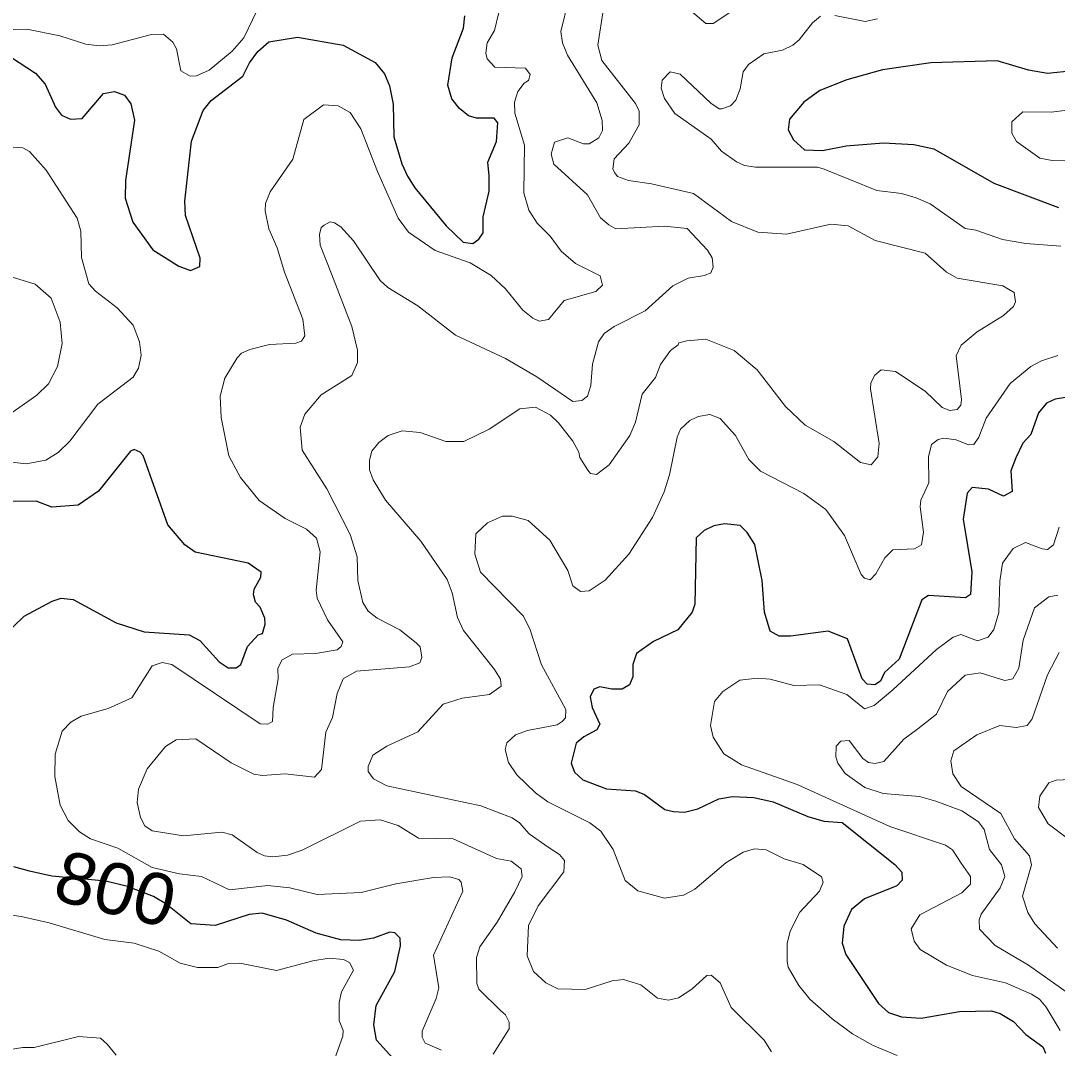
# Model space of a CAD drawing. Extents: x 294.2 to 320.3, y 7482.7 to 7510.7.
# Drawn here: x 317.102 to 318.717, y 7492.445 to 7494.046 of the extents above; entities that cross this region are included whole.
import ezdxf
from ezdxf.enums import TextEntityAlignment as Align

# ---------------------------------------------------------------- set-up
doc = ezdxf.new("R2010")
doc.units = 0
doc.header["$LTSCALE"] = 0.032
doc.layers.add('1', color=7, linetype='Continuous', lineweight=25)
doc.layers.add('2', color=7, linetype='Continuous', lineweight=13)
doc.layers.add('61', color=7, linetype='Continuous')

msp = doc.modelspace()

# ---------------------------------------------------------------- linework, layer by layer
at = {"layer": '1'}
for points in [[(317.0862, 7493.9895), (317.125, 7493.9642), (317.14, 7493.947), (317.1561, 7493.911), (317.1655, 7493.8986), (317.1799, 7493.8921), (317.1977, 7493.8932), (317.2309, 7493.9325), (317.2481, 7493.9357), (317.2636, 7493.9298), (317.2736, 7493.9164), (317.2792, 7493.8906), (317.2656, 7493.7967), (317.2651, 7493.7692), (317.2767, 7493.7321), (317.3078, 7493.6885), (317.3483, 7493.6633), (317.3666, 7493.6563), (317.381, 7493.6627), (317.3816, 7493.6756), (317.3588, 7493.7423), (317.3577, 7493.7648), (317.3684, 7493.858), (317.3863, 7493.9059), (317.3991, 7493.9212), (317.4484, 7493.9595), (317.4584, 7493.9799), (317.4717, 7493.9977), (317.4889, 7494.0128), (317.5333, 7494.0203), (317.6043, 7494.0074), (317.6542, 7493.9806), (317.6691, 7493.9628), (317.6769, 7493.9445), (317.6825, 7493.9155), (317.6836, 7493.865), (317.6958, 7493.823), (317.7047, 7493.8036), (317.7163, 7493.7854), (317.7651, 7493.7262), (317.7917, 7493.7009), (317.8067, 7493.6988), (317.8161, 7493.7052), (317.8228, 7493.7154), (317.8228, 7493.7402), (317.8322, 7493.78), (317.8322, 7493.8043), (317.83, 7493.8251), (317.8433, 7493.8574), (317.8455, 7493.8864), (317.84, 7493.8939), (317.8123, 7493.8939), (317.8001, 7493.8977), (317.7856, 7493.9089), (317.774, 7493.924), (317.7679, 7493.9455), (317.7746, 7493.988), (317.7923, 7494.0342), (317.794, 7494.0531)], [(318.7418, 7493.9676), (318.7021, 7493.9637), (318.6723, 7493.9685), (318.6235, 7493.9834), (318.5201, 7493.9802), (318.445, 7493.9692), (318.3892, 7493.9535), (318.3475, 7493.9369), (318.3223, 7493.9189), (318.3, 7493.8923), (318.2977, 7493.8758), (318.3063, 7493.86), (318.3236, 7493.8443), (318.3512, 7493.8435), (318.3885, 7493.8506), (318.4467, 7493.8553), (318.4938, 7493.853), (318.5249, 7493.8459), (318.6184, 7493.7924), (318.7192, 7493.7546)], [(318.7302, 7493.4585), (318.7141, 7493.4561), (318.7007, 7493.4499), (318.6881, 7493.4349), (318.6763, 7493.4011), (318.6638, 7493.3877), (318.6528, 7493.3649), (318.6449, 7493.3445), (318.6469, 7493.3122), (318.6335, 7493.3051), (318.6099, 7493.3161), (318.5848, 7493.3185), (318.5769, 7493.3098), (318.5706, 7493.269), (318.5842, 7493.1872), (318.5819, 7493.1518), (318.574, 7493.1463), (318.5166, 7493.1502), (318.5064, 7493.1432), (318.4708, 7493.0512), (318.448, 7493.03), (318.4417, 7493.0166), (318.433, 7493.0111), (318.4212, 7493.0119), (318.4134, 7493.0205), (318.3906, 7493.0826), (318.3603, 7493.0944), (318.3014, 7493.0866), (318.2841, 7493.0866), (318.2699, 7493.0944), (318.2613, 7493.1243), (318.2573, 7493.1738), (318.2459, 7493.2296), (318.2341, 7493.2485), (318.2231, 7493.2595), (318.1987, 7493.2619), (318.1822, 7493.2587), (318.1673, 7493.2516), (318.1547, 7493.2398), (318.1523, 7493.1368), (318.1484, 7493.1243), (318.126, 7493.0967), (318.0883, 7493.0787), (318.0616, 7493.0598), (318.056, 7493.0425), (318.056, 7493.0236), (318.0505, 7493.011), (318.0395, 7493.004), (318.023, 7493.004), (318.0045, 7493.0079), (317.9951, 7493.004), (317.9896, 7492.9922), (317.9927, 7492.9757), (318.0045, 7492.9497), (317.9998, 7492.9411), (317.9794, 7492.9301), (317.9676, 7492.9199), (317.9597, 7492.8892), (317.9652, 7492.875), (317.9782, 7492.8632), (318.0151, 7492.8491), (318.0599, 7492.8459)], [(317.0572, 7493.0696), (317.1077, 7493.1181), (317.151, 7493.1412), (317.1654, 7493.1461), (317.1839, 7493.1442), (317.251, 7493.1078), (317.2945, 7493.0934), (317.3645, 7493.089), (317.3812, 7493.0799), (317.4111, 7493.0471), (317.4255, 7493.0374), (317.4377, 7493.0374), (317.4449, 7493.0428), (317.4554, 7493.0707), (317.4721, 7493.089), (317.4787, 7493.0912), (317.4832, 7493.1057), (317.4827, 7493.1148), (317.4754, 7493.1319), (317.4682, 7493.14), (317.4648, 7493.1518), (317.466, 7493.1599), (317.4765, 7493.1787), (317.477, 7493.1868), (317.4565, 7493.2007), (317.3739, 7493.2179), (317.3578, 7493.2292), (317.3314, 7493.2604), (317.2931, 7493.3683), (317.288, 7493.3734), (317.279, 7493.3779), (317.2733, 7493.3753), (317.2235, 7493.3128), (317.1915, 7493.2911), (317.1505, 7493.2879), (317.1261, 7493.297), (317.0728, 7493.2965)], [(318.0599, 7492.8459), (318.0741, 7492.8404), (318.1059, 7492.8168), (318.1193, 7492.8136), (318.1366, 7492.8128), (318.157, 7492.8176), (318.19, 7492.8333)], [(318.19, 7492.8333), (318.2113, 7492.8372), (318.2447, 7492.8356), (318.2746, 7492.8286), (318.3288, 7492.8057), (318.3536, 7492.7986), (318.3819, 7492.7963), (318.464, 7492.731), (318.475, 7492.7193), (318.4758, 7492.7067), (318.4671, 7492.698), (318.4168, 7492.6776), (318.3964, 7492.6611), (318.3846, 7492.6351), (318.3822, 7492.6084), (318.3876, 7492.591), (318.4385, 7492.5147), (318.4542, 7492.5006), (318.4746, 7492.4935), (318.5053, 7492.4919), (318.5647, 7492.5022), (318.615, 7492.503), (318.6283, 7492.499), (318.6488, 7492.4865), (318.6681, 7492.4661), (318.6948, 7492.4472), (318.6987, 7492.437)], [(317.2686, 7492.6966), (317.2347, 7492.7052), (317.1506, 7492.713), (317.1156, 7492.7205), (317.0912, 7492.7275)], [(317.4782, 7492.6552), (317.4582, 7492.653), (317.405, 7492.6358), (317.3673, 7492.6385), (317.3285, 7492.6697), (317.3091, 7492.681), (317.2686, 7492.6966)], [(317.6823, 7492.4287), (317.6567, 7492.4572), (317.6523, 7492.4814), (317.6561, 7492.5116), (317.685, 7492.5642), (317.6939, 7492.6045), (317.6933, 7492.6164), (317.685, 7492.6244), (317.6772, 7492.6255), (317.6517, 7492.6164), (317.6301, 7492.6126), (317.6007, 7492.6137), (317.5624, 7492.6239), (317.5164, 7492.6444), (317.4782, 7492.6552)]]:
    msp.add_lwpolyline(points, dxfattribs=at)
at = {"layer": '2'}
for points in [[(318.1116, 7494.0911), (318.1697, 7494.0413), (318.1812, 7494.0413), (318.21, 7494.0604)], [(317.9558, 7494.0777), (317.9437, 7494.0291), (317.9463, 7494.0113), (317.9539, 7493.9921), (317.9999, 7493.918), (318.0082, 7493.89), (318.0089, 7493.8746), (318.0031, 7493.8631), (317.9878, 7493.8541), (317.9789, 7493.8541), (317.9546, 7493.8631), (317.9341, 7493.8567), (317.9284, 7493.8376), (317.9328, 7493.8222), (317.9852, 7493.7743), (318.0056, 7493.7386), (318.0184, 7493.7278), (318.0293, 7493.7213), (318.1053, 7493.7258), (318.1404, 7493.722), (318.1723, 7493.6882), (318.1793, 7493.6761), (318.1812, 7493.662), (318.1774, 7493.653), (318.1678, 7493.6486), (318.1423, 7493.6447), (318.118, 7493.6326), (318.0753, 7493.5937), (318.0267, 7493.5694), (318.0114, 7493.5586), (318.0025, 7493.5452), (317.9929, 7493.5107), (317.9903, 7493.4775), (317.9852, 7493.4608), (317.9763, 7493.4539), (317.9622, 7493.4526), (317.9061, 7493.4909), (317.8575, 7493.5196), (317.7796, 7493.556), (317.7209, 7493.6013), (317.6743, 7493.6301), (317.6621, 7493.6409), (317.6207, 7493.7029), (317.6009, 7493.7246), (317.5913, 7493.731), (317.5843, 7493.7322), (317.5747, 7493.7271), (317.5702, 7493.7233), (317.5676, 7493.7125), (317.5689, 7493.6959), (317.5862, 7493.6512), (317.6181, 7493.5694), (317.627, 7493.5324), (317.627, 7493.5132), (317.6181, 7493.4928), (317.5702, 7493.4628), (317.5447, 7493.4328), (317.5377, 7493.4124), (317.5408, 7493.3766), (317.5791, 7493.3166), (317.6156, 7493.2451), (317.6264, 7493.2106), (317.6276, 7493.1736), (317.6353, 7493.1391), (317.6436, 7493.1257), (317.6577, 7493.1148), (317.6928, 7493.0969), (317.7183, 7493.0765), (317.7247, 7493.0701), (317.7273, 7493.0535), (317.7241, 7493.0452), (317.7081, 7493.0389), (317.6251, 7493.0325), (317.6047, 7493.0203), (317.5951, 7492.9974), (317.5881, 7492.9603), (317.5778, 7492.9373), (317.5709, 7492.8792), (317.56, 7492.8671), (317.514, 7492.8722)], [(318.427, 7493.4813), (318.4328, 7493.4934), (318.443, 7493.5017), (318.4654, 7493.4992), (318.5113, 7493.4685), (318.5381, 7493.443), (318.5496, 7493.4385), (318.5611, 7493.4398), (318.5669, 7493.4468), (318.5682, 7493.4558), (318.5598, 7493.5235), (318.5675, 7493.54), (318.5924, 7493.5611), (318.6333, 7493.5867), (318.6492, 7493.6007), (318.6524, 7493.6077), (318.6499, 7493.6224), (318.6326, 7493.6326), (318.5611, 7493.6447), (318.5445, 7493.6537), (318.5113, 7493.6837), (318.4335, 7493.7035), (318.3913, 7493.7259), (318.3645, 7493.729), (318.2955, 7493.7131), (318.2508, 7493.7162), (318.2099, 7493.7329), (318.1506, 7493.7763), (318.0848, 7493.7916), (318.0491, 7493.7967), (318.0318, 7493.8031), (318.028, 7493.8088), (318.0248, 7493.8146), (318.0267, 7493.8306), (318.0497, 7493.8548), (318.0656, 7493.8836), (318.0656, 7493.9046), (318.0599, 7493.9168), (318.0076, 7493.9838), (318.0012, 7494.0074), (318.0101, 7494.0649)], [(317.4317, 7493.9985), (317.4496, 7494.0189), (317.47, 7494.061)], [(317.574, 7493.9148), (317.597, 7493.9129), (317.6155, 7493.9027), (317.6321, 7493.8772), (317.6583, 7493.8108), (317.6902, 7493.738), (317.7062, 7493.7162), (317.7477, 7493.6875), (317.8026, 7493.6684), (317.8352, 7493.6486), (317.8575, 7493.6282), (317.8843, 7493.595), (317.9003, 7493.5822), (317.9099, 7493.5777), (317.9246, 7493.5803), (317.9488, 7493.6096), (317.998, 7493.6237), (318.0089, 7493.6339), (318.005, 7493.648), (317.9667, 7493.6677), (317.9443, 7493.6869), (317.9271, 7493.7099), (317.9067, 7493.7303), (317.8939, 7493.7508), (317.8863, 7493.7775), (317.8871, 7493.8519), (317.8722, 7493.9017), (317.8716, 7493.919), (317.8768, 7493.9357), (317.8866, 7493.9485), (317.8935, 7493.9524), (317.8958, 7493.9621), (317.8888, 7493.9716), (317.8409, 7493.9736), (317.8288, 7493.9863), (317.8269, 7493.9953), (317.8288, 7494.0113), (317.8403, 7494.0304), (317.8473, 7494.0585)], [(318.7226, 7493.6945), (318.6684, 7493.6984), (318.632, 7493.7047), (318.5905, 7493.7195), (318.5739, 7493.722), (318.519, 7493.7603), (318.4973, 7493.7699), (318.4743, 7493.7763), (318.436, 7493.7814), (318.3539, 7493.8146), (318.3436, 7493.8174), (318.247, 7493.8178), (318.2298, 7493.8203), (318.2176, 7493.8261), (318.194, 7493.8427), (318.1781, 7493.8612), (318.1212, 7493.9014), (318.1052, 7493.9244), (318.1001, 7493.9404), (318.1014, 7493.9531), (318.1142, 7493.9659), (318.1295, 7493.9627), (318.1774, 7493.9174), (318.1902, 7493.9085), (318.1947, 7493.9085), (318.208, 7493.9129), (318.2163, 7493.9218), (318.2234, 7493.9398), (318.2278, 7493.9659), (318.2361, 7493.9774), (318.2598, 7493.994), (318.2892, 7493.9997), (318.3051, 7494.0074), (318.3153, 7494.0157), (318.3358, 7494.0425), (318.3485, 7494.0527)], [(318.3709, 7494.054), (318.4181, 7494.0444), (318.4373, 7494.0489)], [(317.0709, 7494.0316), (317.1118, 7494.0323), (317.1629, 7494.0221), (317.2037, 7494.0093), (317.2242, 7494.0068), (317.2446, 7494.0081), (317.3059, 7494.024), (317.3244, 7494.0247), (317.3391, 7494.0125)], [(317.3391, 7494.0125), (317.3448, 7494.0017), (317.3518, 7493.9678), (317.3659, 7493.9595), (317.3761, 7493.9601), (317.3959, 7493.9685), (317.4317, 7493.9985)], [(317.4885, 7493.7214), (317.4828, 7493.7495), (317.4834, 7493.761), (317.491, 7493.7789), (317.5262, 7493.8299), (317.5434, 7493.8919), (317.574, 7493.9148)], [(318.7386, 7493.8286), (318.7093, 7493.828), (318.6901, 7493.8318), (318.6537, 7493.8575), (318.6462, 7493.8703), (318.6462, 7493.882), (318.6462, 7493.8881), (318.6634, 7493.9037), (318.708, 7493.9034), (318.745, 7493.9078)], [(317.0601, 7493.851), (317.1054, 7493.8478), (317.1156, 7493.842), (317.1418, 7493.8127), (317.1903, 7493.738), (317.196, 7493.7176), (317.1967, 7493.6767), (317.2082, 7493.6358), (317.2184, 7493.6243), (317.2522, 7493.5982), (317.2772, 7493.5713), (317.2874, 7493.5452), (317.2899, 7493.5247), (317.2854, 7493.5043), (317.2771, 7493.4903), (317.2222, 7493.4481), (317.1788, 7493.3906), (317.1603, 7493.3728), (317.1412, 7493.3612), (317.1105, 7493.3555), (317.0697, 7493.36)], [(317.7578, 7492.4417), (317.7324, 7492.4527), (317.7279, 7492.4623), (317.7279, 7492.4713), (317.7496, 7492.5223), (317.7535, 7492.5389), (317.7451, 7492.59), (317.7911, 7492.6896), (317.7886, 7492.7036), (317.7848, 7492.7075), (317.7707, 7492.712), (317.7452, 7492.7107), (317.6864, 7492.7011), (317.6328, 7492.6877), (317.5638, 7492.6845), (317.5217, 7492.6947), (317.4872, 7492.6985), (317.4272, 7492.6915), (317.3838, 7492.7126), (317.3493, 7492.7164), (317.3072, 7492.7266), (317.2535, 7492.7566), (317.2107, 7492.7713), (317.1935, 7492.7822), (317.1763, 7492.7994), (317.1635, 7492.8237), (317.1552, 7492.8684), (317.1559, 7492.9029), (317.1667, 7492.9386), (317.1801, 7492.9526), (317.1961, 7492.9622), (317.2382, 7492.9743), (317.2752, 7492.9909), (317.3071, 7493.0408), (317.3225, 7493.0458), (317.3378, 7493.0427), (317.4751, 7492.9501), (317.4872, 7492.9495), (317.4942, 7492.9539), (317.4955, 7492.9757), (317.5032, 7493.0203), (317.5025, 7493.0369), (317.5096, 7493.0497), (317.5255, 7493.0586), (317.5613, 7493.0599), (317.5951, 7493.0657), (317.6015, 7493.0707), (317.6041, 7493.0778), (317.5804, 7493.1123), (317.5638, 7493.1461), (317.5625, 7493.1583), (317.5689, 7493.2183), (317.5632, 7493.2393), (317.5472, 7493.2534), (317.514, 7493.27), (317.4738, 7493.298), (317.4444, 7493.3338), (317.4266, 7493.3677), (317.4144, 7493.4277), (317.4131, 7493.4609), (317.4202, 7493.489), (317.4393, 7493.5203), (317.4463, 7493.5279), (317.4591, 7493.5336), (317.4898, 7493.5413), (317.5306, 7493.5433), (317.5396, 7493.5464), (317.5446, 7493.5547), (317.5415, 7493.5809), (317.5134, 7493.6537), (317.5019, 7493.692), (317.4885, 7493.7214)], [(317.0799, 7493.4289), (317.1271, 7493.4621), (317.1456, 7493.48), (317.1597, 7493.5069), (317.1667, 7493.5426), (317.1635, 7493.5758), (317.1495, 7493.6135), (317.1246, 7493.6352), (317.0875, 7493.6467)], [(318.2719, 7492.4393), (318.2604, 7492.4572), (318.2093, 7492.5083), (318.1921, 7492.5466), (318.1781, 7492.5587), (318.171, 7492.558), (318.148, 7492.537), (318.127, 7492.5236), (318.1117, 7492.5197), (318.0944, 7492.523), (318.0682, 7492.5434), (318.0414, 7492.5517), (318.0235, 7492.5498), (317.9814, 7492.5363), (317.9393, 7492.5376), (317.9201, 7492.5466), (317.9009, 7492.5645), (317.8914, 7492.5887), (317.8933, 7492.636), (317.9086, 7492.6666), (317.9482, 7492.7196), (317.9494, 7492.7375), (317.9418, 7492.7464), (317.9239, 7492.7579), (317.8945, 7492.779), (317.8793, 7492.7962), (317.8678, 7492.8039), (317.8192, 7492.8224), (317.6724, 7492.8537), (317.6519, 7492.8646), (317.6436, 7492.876), (317.6436, 7492.8837), (317.6506, 7492.9016), (317.6724, 7492.9156), (317.7209, 7492.938), (317.7605, 7492.9807), (317.7899, 7492.9903), (317.8326, 7492.996), (317.8505, 7493.0088), (317.8499, 7493.0197), (317.8403, 7493.035), (317.7918, 7493.0957), (317.7828, 7493.1161), (317.7745, 7493.1544), (317.7668, 7493.1749), (317.7254, 7493.2349), (317.6705, 7493.2987), (317.6513, 7493.3306), (317.6455, 7493.3459), (317.6455, 7493.3613), (317.6494, 7493.3753), (317.6602, 7493.3887), (317.6749, 7493.3996), (317.6966, 7493.4066), (317.7247, 7493.4041), (317.7643, 7493.39), (317.7924, 7493.39), (317.832, 7493.4092), (317.8799, 7493.4411), (317.9041, 7493.4436), (317.9277, 7493.4309), (317.9399, 7493.4194), (317.9622, 7493.3907), (317.9718, 7493.3734), (317.9731, 7493.3651), (317.9859, 7493.3453), (317.9897, 7493.3402), (317.9993, 7493.3389), (318.0191, 7493.3536), (318.051, 7493.3996), (318.0599, 7493.42), (318.0702, 7493.464), (318.0912, 7493.4896), (318.0989, 7493.51), (318.1148, 7493.5318), (318.1263, 7493.5407), (318.1276, 7493.5439), (318.1398, 7493.5471), (318.1697, 7493.5496), (318.2138, 7493.5318), (318.2495, 7493.5017), (318.2936, 7493.4449), (318.3242, 7493.4156), (318.3689, 7493.39)], [(318.3159, 7492.657), (318.3466, 7492.6896), (318.3523, 7492.7037), (318.3498, 7492.7119), (318.3211, 7492.7311), (318.2917, 7492.74), (318.2636, 7492.7541), (318.2457, 7492.7554), (318.2278, 7492.7503), (318.201, 7492.7337), (318.1525, 7492.6928), (318.1346, 7492.6832), (318.1053, 7492.6788), (318.0638, 7492.6902), (318.0439, 7492.7062), (318.0255, 7492.7547), (318.0063, 7492.7828), (317.9891, 7492.7962), (317.9233, 7492.8288), (317.9041, 7492.8428), (317.8754, 7492.8709), (317.862, 7492.8901), (317.8569, 7492.9105), (317.8594, 7492.9207), (317.8729, 7492.9329), (317.892, 7492.9399), (317.9379, 7492.9488), (317.9456, 7492.9539), (317.9511, 7492.9597), (317.9514, 7492.9724), (317.9137, 7493.0421), (317.8952, 7493.0982), (317.885, 7493.1187), (317.8186, 7493.1863), (317.8097, 7493.2144), (317.8115, 7493.2463), (317.8295, 7493.2636), (317.853, 7493.2738), (317.8678, 7493.2738), (317.8926, 7493.2668), (317.9265, 7493.2362), (317.9545, 7493.1889), (317.9622, 7493.1652), (317.9743, 7493.1563), (317.9878, 7493.1576), (318.0127, 7493.1742), (318.0497, 7493.2144), (318.0868, 7493.2719), (318.1046, 7493.3115), (318.1129, 7493.3383), (318.1251, 7493.397), (318.1302, 7493.4092), (318.1449, 7493.4226), (318.1576, 7493.4289), (318.1761, 7493.4321), (318.1921, 7493.4258), (318.2157, 7493.3996), (318.2368, 7493.3619), (318.2546, 7493.344), (318.3223, 7493.3089), (318.3568, 7493.284), (318.3856, 7493.2438), (318.4117, 7493.1831), (318.4169, 7493.1774), (318.4258, 7493.1748), (318.4347, 7493.1838), (318.4487, 7493.2087), (318.4609, 7493.2215), (318.4947, 7493.2227), (318.5056, 7493.2291), (318.5087, 7493.2489), (318.5036, 7493.2885), (318.5049, 7493.2987), (318.5171, 7493.3255), (318.5164, 7493.3664), (318.5215, 7493.3855), (318.5318, 7493.3932), (318.5407, 7493.3951), (318.5599, 7493.3926), (318.579, 7493.3849), (318.5873, 7493.3855), (318.595, 7493.397), (318.6065, 7493.4264), (318.6441, 7493.4807), (318.6761, 7493.5068), (318.6927, 7493.5158), (318.7182, 7493.5241)], [(318.3689, 7493.39), (318.4105, 7493.3574), (318.4271, 7493.3536), (318.4379, 7493.3664), (318.4398, 7493.3868), (318.4264, 7493.4724), (318.427, 7493.4813)], [(318.7112, 7493.2291), (318.7201, 7493.2566)], [(318.6275, 7493.1723), (318.632, 7493.2004), (318.6486, 7493.2234), (318.6677, 7493.233), (318.6939, 7493.2227), (318.7022, 7493.2221), (318.7112, 7493.2291)], [(318.722, 7492.4725), (318.6997, 7492.5089), (318.6895, 7492.5211), (318.6773, 7492.5293), (318.6365, 7492.5465), (318.5854, 7492.558), (318.5445, 7492.574), (318.5036, 7492.5989), (318.4941, 7492.6117), (318.4896, 7492.6308), (318.503, 7492.6526), (318.5688, 7492.687), (318.5822, 7492.7005), (318.5822, 7492.7126), (318.5675, 7492.733), (318.5541, 7492.7541), (318.5433, 7492.7611), (318.4564, 7492.7904), (318.3121, 7492.8556), (318.2253, 7492.8862), (318.1978, 7492.9035), (318.1812, 7492.9297), (318.1767, 7492.9476), (318.1831, 7492.9852), (318.1959, 7493.0005), (318.2228, 7493.0184), (318.2496, 7493.0216), (318.27, 7493.0197), (318.307, 7493.0101), (318.3466, 7493.0108), (318.3894, 7492.996), (318.4169, 7492.9737), (318.4322, 7492.9788), (318.4609, 7493.0031), (318.5292, 7493.0663), (318.5548, 7493.0854), (318.5669, 7493.0893), (318.5931, 7493.0797), (318.6096, 7493.0854), (318.6186, 7493.097), (318.6262, 7493.1238), (318.6275, 7493.1723)], [(318.7539, 7492.5166), (318.6722, 7492.574), (318.6205, 7492.6047), (318.5963, 7492.6302), (318.5956, 7492.6449), (318.5988, 7492.6539), (318.6282, 7492.6947), (318.6358, 7492.7126), (318.6301, 7492.7305), (318.6116, 7492.7547), (318.6032, 7492.7854), (318.5943, 7492.7975), (318.5688, 7492.8147), (318.5279, 7492.83), (318.5024, 7492.8371), (318.4462, 7492.8415), (318.4175, 7492.8511), (318.3868, 7492.8728), (318.3753, 7492.8888), (318.3721, 7492.899), (318.3728, 7492.9156), (318.3798, 7492.9233), (318.3932, 7492.9245), (318.4143, 7492.8964), (318.4232, 7492.8901), (318.4335, 7492.8882), (318.4468, 7492.8913), (318.4781, 7492.9265), (318.4998, 7492.9424), (318.5292, 7492.9654), (318.5464, 7493.0005), (318.5739, 7493.0261), (318.5969, 7493.0299), (318.6358, 7493.0177), (318.648, 7493.0203), (318.6575, 7493.0369), (318.6639, 7493.0804), (318.6818, 7493.1308), (318.7041, 7493.148), (318.7182, 7493.1505)], [(318.7176, 7492.6009), (318.6824, 7492.6385), (318.6716, 7492.6564), (318.6633, 7492.682), (318.6773, 7492.7305), (318.6741, 7492.7445), (318.6505, 7492.7713), (318.6294, 7492.8103), (318.5675, 7492.8524), (318.5547, 7492.8722), (318.5516, 7492.8927), (318.556, 7492.908), (318.5918, 7492.9329), (318.6275, 7492.9475), (318.6531, 7492.9444), (318.6703, 7492.9475), (318.678, 7492.9578), (318.7022, 7493.0267), (318.7201, 7493.0612)], [(317.514, 7492.8722), (317.4783, 7492.8696), (317.4655, 7492.8716), (317.4298, 7492.8895), (317.3749, 7492.9271), (317.3442, 7492.9252), (317.3276, 7492.915)], [(317.3276, 7492.915), (317.2989, 7492.8799), (317.2854, 7492.8486), (317.2835, 7492.8275), (317.2887, 7492.8045), (317.2956, 7492.7911), (317.3072, 7492.7835), (317.3557, 7492.7758), (317.4157, 7492.7815), (317.4316, 7492.7771), (317.4706, 7492.7496), (317.4821, 7492.7445), (317.4949, 7492.7432), (317.5179, 7492.7458), (317.5409, 7492.7534), (317.6315, 7492.7988), (317.6622, 7492.8007), (317.6903, 7492.7917), (317.7222, 7492.772), (317.7758, 7492.7713), (317.8435, 7492.7406), (317.8665, 7492.7362), (317.8818, 7492.7241), (317.8837, 7492.7126), (317.8722, 7492.6883), (317.8447, 7492.6411), (317.8173, 7492.6028), (317.8122, 7492.5862), (317.8128, 7492.5459), (317.816, 7492.537), (317.8498, 7492.5038), (317.8575, 7492.4968), (317.8633, 7492.4853), (317.8633, 7492.4751), (317.8384, 7492.4355)], [(318.7348, 7492.7707), (318.7029, 7492.7943), (318.6882, 7492.8199), (318.6901, 7492.8377), (318.7041, 7492.8581), (318.7157, 7492.8626), (318.7489, 7492.8639)], [(317.5842, 7492.4086), (317.6041, 7492.4636), (317.6047, 7492.4725), (317.5983, 7492.4878), (317.5983, 7492.5159), (317.6021, 7492.5325), (317.6207, 7492.5664), (317.6142, 7492.5785), (317.6053, 7492.583), (317.583, 7492.5849), (317.5575, 7492.581), (317.5006, 7492.5657), (317.4438, 7492.5772), (317.4259, 7492.5766), (317.4093, 7492.5708), (317.3774, 7492.5708), (317.3506, 7492.5772), (317.3174, 7492.5958), (317.2791, 7492.6085), (317.2331, 7492.6142), (317.1463, 7492.6404), (317.1029, 7492.65), (317.0084, 7492.6634)], [(318.3319, 7492.5211), (318.3147, 7492.5428), (318.2981, 7492.5709), (318.2962, 7492.5798), (318.2962, 7492.6079), (318.3013, 7492.627), (318.3159, 7492.657)], [(318.4679, 7492.4336), (318.4296, 7492.4495), (318.3983, 7492.4674), (318.3664, 7492.4904), (318.3319, 7492.5211)], [(317.0556, 7492.438), (317.1054, 7492.4457), (317.1233, 7492.4457), (317.1923, 7492.4629), (317.2267, 7492.4604), (317.2369, 7492.4514), (317.2509, 7492.4342)]]:
    msp.add_lwpolyline(points, dxfattribs=at)

# ---------------------------------------------------------------- texts
at = {"layer": '61', "width": 1.05}
msp.add_text('800', height=0.08, rotation=345.955, dxfattribs=at).set_placement((317.2401, 7492.6545), align=Align.CENTER)

doc.saveas('drawing.dxf')
